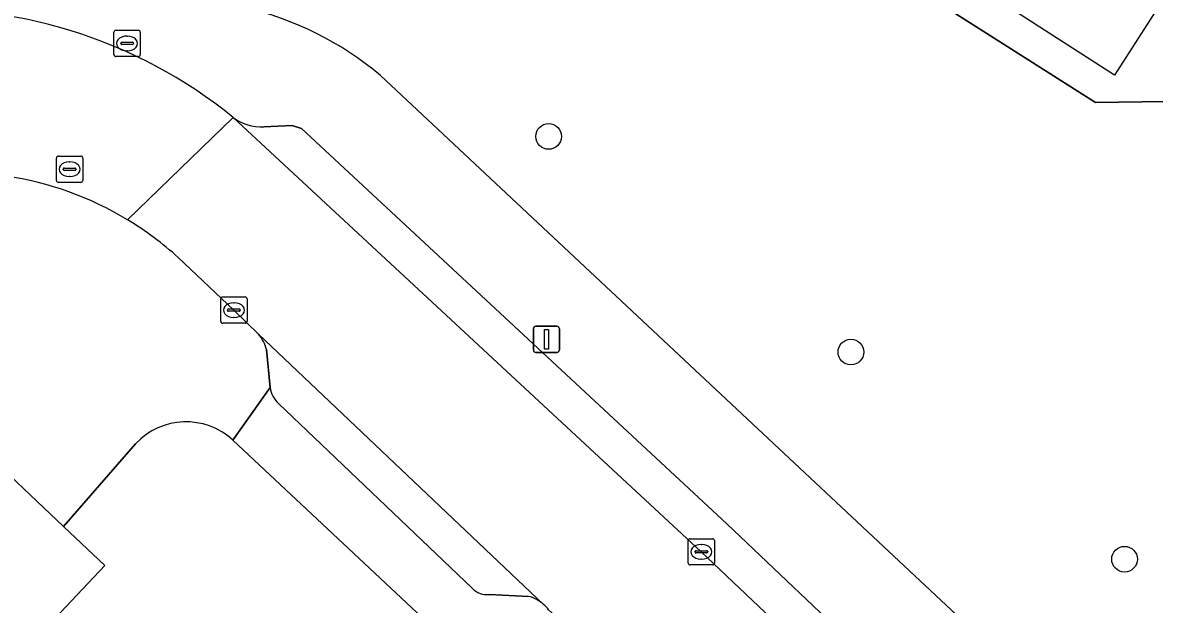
# Model space of a CAD drawing. Extents: x 159039 to 160102, y 381214 to 382524.
# Drawn here: x 159293.47 to 159336.54, y 381672.35 to 381694.48 of the extents above; entities that cross this region are included whole.
import ezdxf

# ---------------------------------------------------------------- set-up
doc = ezdxf.new("R2010")
doc.units = 0
for name, color, linetype in [('IMGEO_Boom', 7, 'Continuous'), ('IMGEO_Erf', 7, 'Continuous'), ('IMGEO_Groenvoorziening', 7, 'Continuous'), ('IMGEO_Kolk', 7, 'Continuous'), ('IMGEO_Lichtmast', 7, 'Continuous'), ('IMGEO_Pand', 7, 'Continuous'), ('IMGEO_Pand_vergunning_verleend', 7, 'Continuous'), ('IMGEO_Parkeervlak_open', 7, 'Continuous'), ('IMGEO_Rijbaan_lokaal_open', 7, 'Continuous'), ('IMGEO_Rioolput', 7, 'Continuous'), ('IMGEO_Voetpad_open', 7, 'Continuous')]:
    doc.layers.add(name, color=color, linetype=linetype)

msp = doc.modelspace()

# ---------------------------------------------------------------- linework, layer by layer
at = {"layer": 'IMGEO_Boom'}
for centre in [(159313.485, 381690.153), (159324.991, 381681.949), (159335.407, 381674.066)]:
    msp.add_circle(centre, 0.489, dxfattribs=at)
at = {"layer": 'IMGEO_Erf'}
for points in [[(159282.549, 381802.231), (159275.17, 381804.482), (159271.361, 381803.577), (159255.992, 381764.547), (159254.046, 381759.615), (159260.693, 381743.327), (159266.405, 381734.562), (159282.762, 381724.205), (159299.545, 381713.576), (159301.255, 381712.388), (159329.506, 381694.484), (159334.296, 381691.448), (159363.507, 381691.862), (159365.779, 381689.945), (159373.676, 381686.68), (159392.311, 381706.63), (159390.567, 381708.914), (159388.92, 381711.269), (159387.373, 381713.691), (159385.929, 381716.175), (159385.784, 381716.449), (159389.322, 381717.897), (159388.621, 381719.133)], [(159297.767, 381678.459), (159295.025, 381675.313), (159296.595, 381673.828), (159292.562, 381669.565), (159288.655, 381665.436), (159284.73, 381661.287), (159281.126, 381657.478), (159277.17, 381653.297), (159273.376, 381649.288), (159269.455, 381645.143), (159267.948, 381646.568), (159262.336, 381640.53)], [(159290.481, 381655.846), (159293.698, 381659.247), (159295.537, 381657.507), (159296.245, 381658.255), (159296.907, 381658.955), (159295.068, 381660.695), (159298.313, 381664.125), (159300.152, 381662.385), (159300.766, 381663.034), (159298.927, 381664.774), (159302.337, 381668.378), (159304.176, 381666.638), (159308.878, 381671.662), (159301.466, 381678.598)]]:
    msp.add_lwpolyline(points, dxfattribs=at)
msp.add_arc((159299.687, 381676.663), 2.629, 47.3951, 136.909, dxfattribs=at)
at = {"layer": 'IMGEO_Groenvoorziening'}
msp.add_lwpolyline([(159307.081, 381692.477), (159333.002, 381668.212), (159333.349, 381667.887), (159334.91, 381666.426), (159337.645, 381663.865), (159363.507, 381691.862), (159334.296, 381691.448), (159329.506, 381694.484), (159301.255, 381712.388)], dxfattribs=at)
msp.add_arc((159299.172, 381683.083), 12.28, 49.9052, 77.0978, dxfattribs=at)
at = {"layer": 'IMGEO_Kolk'}
for p, q in [((159297.017, 381694.192), (159297.869, 381694.192)), ((159296.942, 381693.266), (159296.942, 381694.118)), ((159297.201, 381693.686), (159297.201, 381693.698)), ((159297.244, 381693.735), (159297.642, 381693.735)), ((159297.43, 381693.972), (159297.455, 381693.972)), ((159297.685, 381693.698), (159297.685, 381693.686)), ((159297.943, 381694.118), (159297.943, 381693.266)), ((159297.639, 381693.649), (159297.241, 381693.649)), ((159297.453, 381693.412), (159297.428, 381693.412)), ((159297.869, 381693.192), (159297.017, 381693.192)), ((159301.006, 381683.118), (159301.006, 381683.97)), ((159301.081, 381684.044), (159301.933, 381684.044)), ((159301.494, 381683.824), (159301.519, 381683.824)), ((159302.007, 381683.97), (159302.007, 381683.118)), ((159301.265, 381683.538), (159301.265, 381683.55)), ((159301.703, 381683.501), (159301.305, 381683.501)), ((159301.308, 381683.587), (159301.706, 381683.587)), ((159301.749, 381683.55), (159301.749, 381683.538)), ((159301.933, 381683.044), (159301.081, 381683.044)), ((159301.517, 381683.264), (159301.492, 381683.264)), ((159318.798, 381673.921), (159318.798, 381674.773)), ((159318.873, 381674.847), (159319.725, 381674.847)), ((159319.799, 381674.773), (159319.799, 381673.921)), ((159319.057, 381674.341), (159319.057, 381674.353)), ((159319.1, 381674.39), (159319.498, 381674.39)), ((159319.286, 381674.627), (159319.311, 381674.627)), ((159319.541, 381674.353), (159319.541, 381674.341)), ((159319.495, 381674.304), (159319.097, 381674.304)), ((159319.309, 381674.067), (159319.284, 381674.067)), ((159319.725, 381673.847), (159318.873, 381673.847))]:
    msp.add_line(p, q, dxfattribs=at)
for points in [[(159297.017, 381694.192), (159297.869, 381694.192)], [(159296.942, 381693.266), (159296.942, 381694.118)], [(159297.943, 381694.118), (159297.943, 381693.266)], [(159297.869, 381693.192), (159297.017, 381693.192)], [(159301.006, 381683.118), (159301.006, 381683.97)], [(159301.081, 381684.044), (159301.933, 381684.044)], [(159302.007, 381683.97), (159302.007, 381683.118)], [(159301.933, 381683.044), (159301.081, 381683.044)], [(159318.798, 381673.921), (159318.798, 381674.773)], [(159318.873, 381674.847), (159319.725, 381674.847)], [(159319.799, 381674.773), (159319.799, 381673.921)], [(159319.725, 381673.847), (159318.873, 381673.847)]]:
    msp.add_lwpolyline(points, dxfattribs=at)
for centre, radius, start, end in [((159297.019, 381694.116), 0.0765, 91.552, 178.448), ((159297.019, 381694.116), 0.0765, 91.552, 178.448), ((159297.867, 381694.116), 0.0765, 1.552, 88.448), ((159297.867, 381694.116), 0.0765, 1.552, 88.448), ((159297.241, 381693.695), 0.0403, 85.8775, 175.7526), ((159297.646, 381693.697), 0.0386, 1.7309, 96.639), ((159297.019, 381693.268), 0.0765, 181.552, 268.448), ((159297.019, 381693.268), 0.0765, 181.552, 268.448), ((159297.238, 381693.685), 0.0366, 178.938, 274.7102), ((159297.642, 381693.692), 0.043, 264.8664, 352.4533), ((159297.867, 381693.268), 0.0765, 271.552, 358.448), ((159297.867, 381693.268), 0.0765, 271.552, 358.448), ((159301.083, 381683.968), 0.0765, 91.552, 178.448), ((159301.083, 381683.968), 0.0765, 91.552, 178.448), ((159301.931, 381683.968), 0.0765, 1.552, 88.448), ((159301.931, 381683.968), 0.0765, 1.552, 88.448), ((159301.305, 381683.547), 0.0403, 85.8775, 175.7526), ((159301.302, 381683.537), 0.0366, 178.938, 274.7102), ((159301.706, 381683.544), 0.043, 264.8664, 352.4533), ((159301.71, 381683.549), 0.0386, 1.7309, 96.639), ((159301.083, 381683.12), 0.0765, 181.552, 268.448), ((159301.083, 381683.12), 0.0765, 181.552, 268.448), ((159301.931, 381683.12), 0.0765, 271.552, 358.448), ((159301.931, 381683.12), 0.0765, 271.552, 358.448), ((159318.875, 381674.771), 0.0765, 91.552, 178.448), ((159318.875, 381674.771), 0.0765, 91.552, 178.448), ((159319.723, 381674.771), 0.0765, 1.552, 88.448), ((159319.723, 381674.771), 0.0765, 1.552, 88.448), ((159319.097, 381674.35), 0.0403, 85.8775, 175.7526), ((159319.094, 381674.34), 0.0366, 178.938, 274.7102), ((159319.498, 381674.347), 0.043, 264.8664, 352.4533), ((159319.502, 381674.352), 0.0386, 1.7309, 96.639), ((159318.875, 381673.923), 0.0765, 181.552, 268.448), ((159318.875, 381673.923), 0.0765, 181.552, 268.448), ((159319.723, 381673.923), 0.0765, 271.552, 358.448), ((159319.723, 381673.923), 0.0765, 271.552, 358.448)]:
    msp.add_arc(centre, radius, start, end, dxfattribs=at)
for centre, major_axis, ratio, start_param, end_param in [((159297.429, 381693.692), (-0.387, 0.002), 0.722429, 4.712389, 7.853982), ((159297.454, 381693.692), (-0.39, 0.002), 0.717154, 1.570796, 4.712389), ((159301.493, 381683.544), (-0.387, 0.002), 0.722429, 4.712389, 7.853982), ((159301.518, 381683.544), (-0.39, 0.002), 0.717154, 1.570796, 4.712389), ((159319.285, 381674.347), (-0.387, 0.002), 0.722429, 4.712389, 7.853982), ((159319.31, 381674.347), (-0.39, 0.002), 0.717154, 1.570796, 4.712389)]:
    msp.add_ellipse(centre, major_axis=major_axis, ratio=ratio, start_param=start_param, end_param=end_param, dxfattribs=at)
at = {"layer": 'IMGEO_Lichtmast'}
for p, q in [((159313.005, 381682.933), (159313.795, 381682.933)), ((159313.795, 381682.933), (159313.005, 381682.933)), ((159312.905, 381682.033), (159312.905, 381682.833)), ((159312.905, 381682.833), (159312.905, 381682.033)), ((159313.895, 381682.833), (159313.895, 381682.033)), ((159313.895, 381682.033), (159313.895, 381682.833)), ((159313.795, 381681.933), (159313.005, 381681.933)), ((159313.005, 381681.933), (159313.795, 381681.933))]:
    msp.add_line(p, q, dxfattribs=at)
msp.add_lwpolyline([(159313.325, 381682.808), (159313.475, 381682.808), (159313.475, 381682.058), (159313.325, 381682.058), (159313.325, 381682.808)], dxfattribs=at)
for centre, start, end in [((159313.005, 381682.833), 90, 180), ((159313.005, 381682.833), 90, 180), ((159313.795, 381682.833), 0, 90), ((159313.795, 381682.833), 360, 90), ((159313.005, 381682.033), 180, 270), ((159313.005, 381682.033), 180, 270), ((159313.795, 381682.033), 270, 0), ((159313.795, 381682.033), 270, 0)]:
    msp.add_arc(centre, 0.1, start, end, dxfattribs=at)
at = {"layer": 'IMGEO_Pand'}
msp.add_lwpolyline([(159292.562, 381669.565), (159296.595, 381673.828), (159295.025, 381675.313), (159291.702, 381678.458), (159287.668, 381674.195)], close=True, dxfattribs=at)
at = {"layer": 'IMGEO_Pand_vergunning_verleend'}
msp.add_lwpolyline([(159293.854, 381718.952), (159300.878, 381730.325), (159309.701, 381724.654), (159308.093, 381722.153), (159329.394, 381708.463), (159336.626, 381719.716), (159347.879, 381712.483), (159335.028, 381692.488)], close=True, dxfattribs=at)
at = {"layer": 'IMGEO_Parkeervlak_open'}
for points in [[(159301.481, 381690.871), (159319.282, 381674.363), (159326.371, 381667.639), (159328.37, 381665.744), (159347.221, 381648.04), (159347.107, 381648.403), (159347.2, 381649.618)], [(159320.266, 381675.411), (159304.079, 381690.45), (159303.722, 381690.575), (159302.644, 381690.52)], [(159313.293, 381672.348), (159302.437, 381682.629)], [(159302.751, 381682.04), (159302.886, 381680.595)], [(159303.207, 381679.992), (159310.574, 381672.96)], [(159346.95, 381650.263), (159336.6, 381659.961), (159330.906, 381665.319), (159320.266, 381675.411)], [(159311.23, 381672.727), (159312.714, 381672.653)]]:
    msp.add_lwpolyline(points, dxfattribs=at)
for centre, radius, start, end in [((159302.55, 381692.311), 1.794, 233.4106, 273.0011), ((159301.437, 381681.718), 1.353, 13.785, 42.3397), ((159303.825, 381680.708), 0.945, 186.8484, 229.2077), ((159311.138, 381673.509), 0.788, 224.2181, 276.6736), ((159312.39, 381671.335), 1.357, 48.2713, 76.1709)]:
    msp.add_arc(centre, radius, start, end, dxfattribs=at)
at = {"layer": 'IMGEO_Rijbaan_lokaal_open'}
for points in [[(159301.481, 381690.871), (159297.457, 381686.981)], [(159297.457, 381686.981), (159301.481, 381690.871)], [(159313.481, 381672.145), (159322.773, 381663.808), (159326.371, 381667.639), (159319.282, 381674.363), (159301.481, 381690.871)], [(159299.39, 381685.543), (159301.507, 381683.544), (159302.437, 381682.629), (159313.293, 381672.348)]]:
    msp.add_lwpolyline(points, dxfattribs=at)
for centre, radius, start, end in [((159289.866, 381676.584), 18.413, 50.8897, 94.7314), ((159290.979, 381676.253), 12.532, 58.8769, 81.462), ((159291.013, 381676.301), 12.474, 47.8119, 58.8954), ((159312.408, 381671.34), 1.341, 36.8811, 48.725)]:
    msp.add_arc(centre, radius, start, end, dxfattribs=at)
at = {"layer": 'IMGEO_Rioolput'}
for p, q in [((159294.829, 381689.406), (159295.681, 381689.406)), ((159294.754, 381688.48), (159294.754, 381689.332)), ((159295.242, 381689.186), (159295.267, 381689.186)), ((159295.755, 381689.332), (159295.755, 381688.48)), ((159295.013, 381688.9), (159295.013, 381688.912)), ((159295.451, 381688.863), (159295.053, 381688.863)), ((159295.056, 381688.949), (159295.454, 381688.949)), ((159295.265, 381688.626), (159295.24, 381688.626)), ((159295.497, 381688.912), (159295.497, 381688.9)), ((159295.681, 381688.406), (159294.829, 381688.406))]:
    msp.add_line(p, q, dxfattribs=at)
for points in [[(159294.829, 381689.406), (159295.681, 381689.406)], [(159294.754, 381688.48), (159294.754, 381689.332)], [(159295.755, 381689.332), (159295.755, 381688.48)], [(159295.681, 381688.406), (159294.829, 381688.406)]]:
    msp.add_lwpolyline(points, dxfattribs=at)
for centre, radius, start, end in [((159294.831, 381689.33), 0.0765, 91.552, 178.448), ((159294.831, 381689.33), 0.0765, 91.552, 178.448), ((159295.679, 381689.33), 0.0765, 1.552, 88.448), ((159295.679, 381689.33), 0.0765, 1.552, 88.448), ((159295.053, 381688.909), 0.0403, 85.8775, 175.7526), ((159295.05, 381688.899), 0.0366, 178.938, 274.7102), ((159295.454, 381688.906), 0.043, 264.8664, 352.4533), ((159295.458, 381688.911), 0.0386, 1.7309, 96.639), ((159294.831, 381688.482), 0.0765, 181.552, 268.448), ((159294.831, 381688.482), 0.0765, 181.552, 268.448), ((159295.679, 381688.482), 0.0765, 271.552, 358.448), ((159295.679, 381688.482), 0.0765, 271.552, 358.448)]:
    msp.add_arc(centre, radius, start, end, dxfattribs=at)
for centre, major_axis, ratio, start_param, end_param in [((159295.241, 381688.906), (-0.387, 0.002), 0.722429, 4.712389, 7.853982), ((159295.266, 381688.906), (-0.39, 0.002), 0.717154, 1.570796, 4.712389)]:
    msp.add_ellipse(centre, major_axis=major_axis, ratio=ratio, start_param=start_param, end_param=end_param, dxfattribs=at)
at = {"layer": 'IMGEO_Voetpad_open'}
for points in [[(159337.645, 381663.865), (159334.91, 381666.426), (159333.349, 381667.887), (159333.002, 381668.212), (159307.081, 381692.477)], [(159302.644, 381690.52), (159303.722, 381690.575), (159304.079, 381690.45), (159320.266, 381675.411), (159330.906, 381665.319), (159336.6, 381659.961), (159346.95, 381650.263)], [(159302.437, 381682.629), (159301.507, 381683.544), (159299.39, 381685.543)], [(159292.832, 381684.031), (159290.223, 381681.231), (159289.531, 381680.488), (159290.97, 381679.148), (159291.702, 381678.458), (159295.025, 381675.313), (159297.767, 381678.459)], [(159301.466, 381678.598), (159302.886, 381680.595), (159302.751, 381682.04)], [(159302.886, 381680.595), (159301.466, 381678.598), (159308.878, 381671.662), (159309.873, 381670.73), (159341.159, 381641.45), (159342.745, 381639.886), (159393.542, 381592.228), (159394.004, 381591.525), (159396.752, 381594.079), (159396.201, 381594.694), (159396.104, 381594.741)], [(159310.574, 381672.96), (159303.207, 381679.992)], [(159312.714, 381672.653), (159311.23, 381672.727)]]:
    msp.add_lwpolyline(points, dxfattribs=at)
for centre, radius, start, end in [((159289.866, 381676.584), 18.413, 50.8897, 94.7314), ((159299.172, 381683.083), 12.28, 49.9052, 77.0978), ((159302.55, 381692.311), 1.794, 233.4106, 273.0011), ((159290.979, 381676.253), 12.532, 58.8769, 81.462), ((159291.013, 381676.301), 12.474, 47.8119, 58.8954), ((159301.437, 381681.718), 1.353, 13.785, 42.3397), ((159303.825, 381680.708), 0.945, 186.8484, 229.2077), ((159299.687, 381676.663), 2.629, 47.3951, 136.909), ((159311.138, 381673.509), 0.788, 224.2181, 276.6736), ((159312.39, 381671.335), 1.357, 48.2713, 76.1709), ((159312.408, 381671.34), 1.341, 36.8811, 48.725)]:
    msp.add_arc(centre, radius, start, end, dxfattribs=at)

doc.saveas('drawing.dxf')
